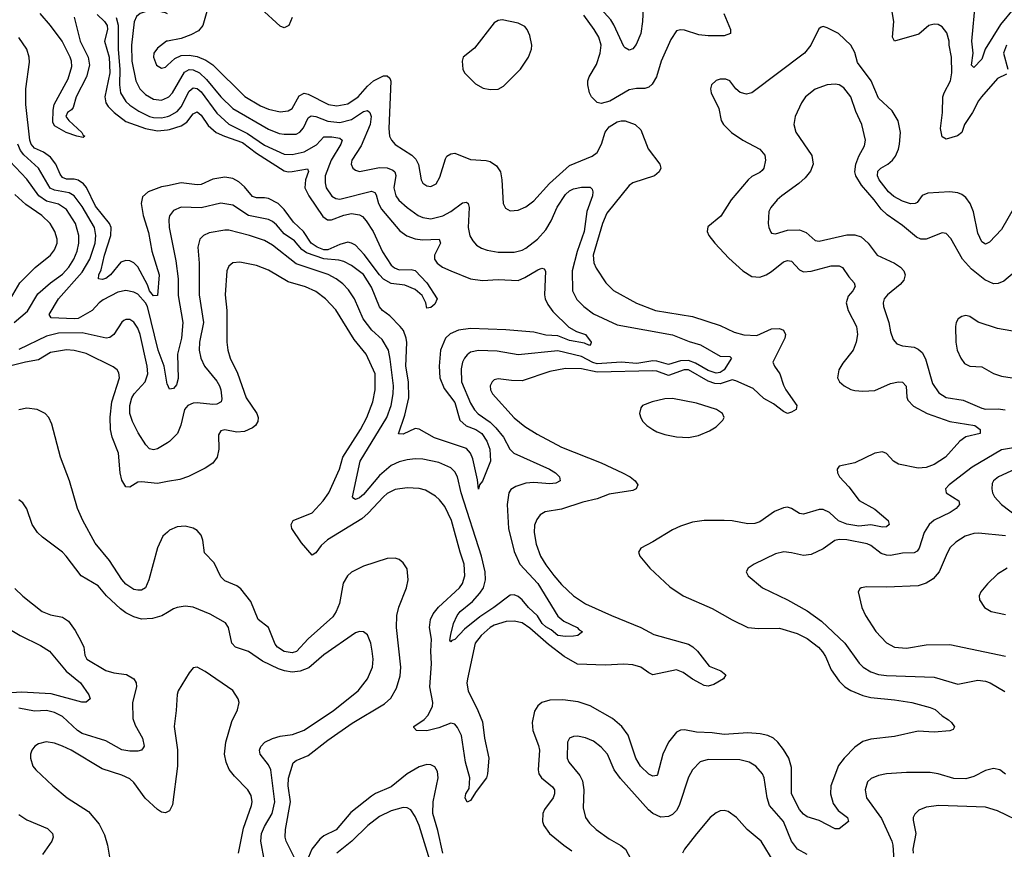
# Model space of a CAD drawing. Header units: inches. Extents: x 1834610 to 2027685, y 642842 to 774116.
# Tile 403 of 632: x 2009254 to 2014224, y 654369 to 658559. Entities that reach past the tile are written whole.
import ezdxf

# ---------------------------------------------------------------- set-up
doc = ezdxf.new("R2010")
doc.units = ezdxf.units.IN
doc.header["$MEASUREMENT"] = 0
doc.layers.add('C0605', color=7, linetype='Continuous')
doc.layers.add('C0615', color=7, linetype='Continuous')

msp = doc.modelspace()

# ---------------------------------------------------------------- linework, layer by layer
at = {"layer": 'C0605', "color": 5}
for points, elevation in [([(2010000, 658588.5), (2009990, 658593.3), (2009950, 658602.8), (2009898.1, 658601.9), (2009862, 658590), (2009844.6, 658575.4), (2009831.8, 658548.2), (2009819, 658430), (2009821.1, 658350), (2009840.1, 658250), (2009860.4, 658210), (2009890, 658180.8), (2009930, 658157.2), (2009970, 658152.4), (2010000, 658166.6)], 260), ([(2009530, 658571.2), (2009560.1, 658450), (2009599.4, 658370), (2009607, 658330), (2009590.9, 658270.9), (2009538.7, 658170), (2009523.7, 658116.3), (2009515.6, 658104.4), (2009496, 658090), (2009488, 658070), (2009502, 658050), (2009568, 657990), (2009575.1, 657975.1), (2009582.8, 657970), (2009575.6, 657964.4), (2009542.7, 657970), (2009489.7, 657990), (2009430, 658023.2), (2009421.3, 658041.3), (2009422.6, 658102.5), (2009428.4, 658130), (2009498.8, 658261.2), (2009517.1, 658322.9), (2009515.8, 658350), (2009509.5, 658370), (2009468.2, 658450), (2009409.3, 658529.3), (2009357.3, 658590)], 180), ([(2009645.2, 658585.2), (2009682.3, 658550), (2009695.7, 658530), (2009697.8, 658510), (2009683.2, 658450), (2009705.4, 658370), (2009710, 658290), (2009684.9, 658170), (2009690, 658139.6), (2009700.4, 658120.4), (2009730.6, 658090), (2009790, 658044.7), (2009890, 658009.2), (2009950, 657998), (2010000, 658003.3)], 220), ([(2009740.7, 658570), (2009751.3, 658531.3), (2009750.7, 658409.3), (2009760.6, 658310), (2009757.8, 658230), (2009763.7, 658190), (2009790, 658146.1), (2009810, 658127.4), (2009856.6, 658096.6), (2009910.1, 658070.1), (2009930, 658064.5), (2009970, 658063.2), (2010000, 658070.4)], 240), ([(2010000, 657720.8), (2009970, 657714.7), (2009903.6, 657690), (2009875.1, 657664.9), (2009868.4, 657631.6), (2009877.1, 657570), (2009903.9, 657483.9), (2009921.8, 657390), (2009957.9, 657270), (2009950, 657165.7), (2009930, 657165.3), (2009910, 657189.2), (2009899.3, 657219.3), (2009850.2, 657310.2), (2009830, 657331.2), (2009810, 657341), (2009790, 657343.6), (2009765.8, 657334.2), (2009712.9, 657270), (2009690, 657251.7), (2009670, 657246.3), (2009652.7, 657250), (2009654, 657270), (2009665, 657295), (2009682.6, 657370), (2009714.4, 657470), (2009715.8, 657510), (2009707.2, 657530), (2009637.8, 657617.8), (2009590.9, 657710.9), (2009576.6, 657730), (2009549, 657749), (2009530, 657753.8), (2009490, 657754.3), (2009470, 657761.9), (2009458.1, 657778.1), (2009436.6, 657830), (2009410, 657864.5), (2009375.4, 657890), (2009330, 657909.9), (2009312, 657930), (2009305.6, 657950), (2009284.7, 658130), (2009285.7, 658210), (2009304, 658344), (2009302, 658370), (2009290.6, 658410), (2009249.9, 658469.9)], 220), ([(2010000, 658450.7), (2009996, 658450), (2009950, 658414.5), (2009932.2, 658390), (2009929.2, 658370), (2009944.9, 658330), (2009970, 658314.9), (2009990, 658319.6), (2010000, 658328.6)], 280), ([(2010000, 656715.9), (2009998.7, 656718.7), (2009983.7, 656810), (2009954.2, 656890), (2009899.8, 657110), (2009889.1, 657130), (2009850, 657173.6), (2009830, 657183.5), (2009790, 657190.9), (2009750, 657183.1), (2009675.2, 657144.8), (2009655.4, 657130), (2009620.2, 657090), (2009550, 657050.3), (2009530, 657047.6), (2009413.2, 657053.2), (2009403.8, 657070), (2009450.5, 657150), (2009570, 657284.4), (2009608.8, 657350), (2009635.6, 657430), (2009639.3, 657470), (2009631.9, 657510), (2009570, 657616.1), (2009530, 657669.4), (2009504.2, 657684.2), (2009430, 657697.6), (2009407.6, 657707.6), (2009348.8, 657808.8), (2009275.9, 657875.9), (2009258.6, 657898.6), (2009244.3, 657930)], 240), ([(2009226.5, 657030), (2009293.2, 657086.8), (2009345.3, 657174.7), (2009409.3, 657230.7), (2009470, 657273.2), (2009503.2, 657310), (2009527.3, 657350), (2009544.1, 657390), (2009553.5, 657430), (2009553.7, 657470), (2009536.6, 657530), (2009490, 657599.9), (2009450, 657627.6), (2009390, 657643.2), (2009351.2, 657670), (2009290, 657754.1), (2009204.1, 657844.1)], 260), ([(2009207.7, 657150), (2009255.2, 657230), (2009333.2, 657306.8), (2009409.8, 657370), (2009430, 657396), (2009443.7, 657430), (2009443.2, 657450), (2009432.1, 657490), (2009407.7, 657530), (2009366.5, 657570), (2009285.8, 657625.8), (2009230, 657677)], 280), ([(2010000, 656422.6), (2009950, 656392.4), (2009930, 656387.1), (2009910, 656392.6), (2009891.4, 656411.4), (2009852, 656472), (2009823.1, 656530), (2009810.8, 656570), (2009810.8, 656610), (2009820.7, 656650), (2009831.7, 656670), (2009888.3, 656730), (2009901.6, 656770), (2009897.9, 656810), (2009862.9, 656970), (2009850, 657001.7), (2009830, 657031), (2009810, 657044.7), (2009790, 657045.7), (2009780.4, 657039.6), (2009770, 657031.3), (2009730.1, 656969.9), (2009710, 656954.8), (2009690.7, 656950), (2009570, 656977.4), (2009450, 656975.2), (2009390, 656961.4), (2009250, 656894.2)], 260), ([(2010000, 656226.4), (2009950, 656217.5), (2009870, 656225.9), (2009850, 656223.9), (2009810, 656199.1), (2009790, 656200.5), (2009770, 656234), (2009761.9, 656270), (2009753.5, 656370), (2009720.7, 656450), (2009712.1, 656490), (2009711.9, 656551.9), (2009718.9, 656630), (2009759, 656750), (2009755.7, 656775.7), (2009746.4, 656790), (2009726.6, 656806.7), (2009590, 656872.5), (2009530, 656888.9), (2009490, 656891.3), (2009410, 656878.5), (2009350, 656841.3), (2009283.1, 656830), (2009209.1, 656810.9)], 280), ([(2010000, 655971.5), (2009977.3, 655950), (2009950, 655892), (2009906.4, 655730), (2009888.8, 655690), (2009870, 655678.4), (2009850, 655677.3), (2009830, 655682.3), (2009790, 655709.2), (2009770, 655732.2), (2009708, 655828), (2009635.9, 655915.9), (2009572.4, 656030), (2009546.8, 656090), (2009506.2, 656230), (2009460.7, 656350), (2009416.9, 656516.9), (2009401.2, 656550), (2009383.6, 656570), (2009342.7, 656590), (2009290, 656597.8), (2009250, 656589)], 320), ([(2010000, 655565.7), (2009971.3, 655548.7), (2009925.6, 655534.4), (2009870, 655532.4), (2009830, 655543), (2009790, 655563.7), (2009763.8, 655583.8), (2009693.1, 655650), (2009650, 655699.7), (2009565.1, 655750), (2009489.8, 655849.8), (2009470, 655869.6), (2009370, 655945.1), (2009344.5, 655970), (2009318, 656010), (2009290, 656088.7), (2009270, 656119), (2009250, 656134)], 340), ([(2009230, 655685.7), (2009270, 655647.6), (2009367.2, 655570), (2009410, 655553), (2009470, 655541.5), (2009501.4, 655521.4), (2009535.1, 655475.1), (2009563, 655423), (2009577.5, 655390), (2009582.9, 655350), (2009593.4, 655330), (2009690, 655273.2), (2009730, 655260.1), (2009792.9, 655252.9), (2009830.3, 655230), (2009842, 655210), (2009844.5, 655190), (2009824.6, 655110), (2009826.1, 655030), (2009836.9, 654996.9), (2009873.5, 654930), (2009882.6, 654890), (2009878.2, 654881.8), (2009869.1, 654870.9), (2009850, 654865.8), (2009810, 654864.4), (2009770, 654871.9), (2009690, 654917.1), (2009570, 654954.5), (2009546, 654970), (2009470, 655040.5), (2009430, 655060.7), (2009390.1, 655069.9), (2009330, 655066.8), (2009250, 655081.5)], 340), ([(2009177, 655497), (2009256.5, 655450), (2009359.1, 655399.1), (2009404.6, 655370), (2009489.6, 655269.6), (2009560.7, 655210), (2009604.2, 655150), (2009610.3, 655130), (2009590, 655113.3), (2009567.7, 655112.3), (2009414.1, 655154.1), (2009263.4, 655163.4), (2009190, 655158.6)], 320), ([(2010000, 654558.8), (2009990, 654554), (2009970, 654557.7), (2009950, 654569.7), (2009888.4, 654628.4), (2009830, 654707.1), (2009810, 654725.6), (2009770, 654743.8), (2009670, 654776.4), (2009514, 654870), (2009470, 654890.7), (2009430, 654906), (2009387.8, 654912.2), (2009350, 654901.6), (2009330.7, 654890), (2009315.5, 654870), (2009308.4, 654850), (2009308.4, 654830), (2009321.6, 654790), (2009335.5, 654770), (2009421.6, 654690), (2009494.4, 654630), (2009601, 654561), (2009655.8, 654495.8), (2009681.9, 654441.9), (2009697.9, 654390), (2009711.4, 654310)], 360), ([(2009250, 654544.4), (2009290, 654517.6), (2009394.4, 654474.4), (2009420.3, 654450), (2009423.2, 654430), (2009416.2, 654410), (2009370, 654343.5)], 340)]:
    msp.add_lwpolyline(points, dxfattribs=dict(at, elevation=elevation))
at = {"layer": 'C0615', "color": 5}
for points, elevation in [([(2012405.6, 658690), (2012398.3, 658550), (2012389.2, 658490), (2012366.8, 658433.2), (2012350, 658412), (2012330, 658405.6), (2012310, 658416.2), (2012304.4, 658424.4), (2012253.6, 658533.6), (2012237.7, 658557.7), (2012170, 658634.6)], 260), ([(2010630.1, 658570), (2010613.3, 658530), (2010590, 658517.6), (2010570, 658526.9), (2010470, 658618)], 280), ([(2014277.4, 658622.6), (2014205.2, 658534.8), (2014127.1, 658410), (2014110, 658360.5), (2014070, 658318), (2014059.5, 658330), (2014066.4, 658390), (2014060.2, 658450), (2014079, 658650)], 260), ([(2010199.6, 658600.4), (2010178.2, 658530), (2010156.8, 658503.2), (2010118, 658482), (2010070, 658463.5), (2010000, 658450.7)], 280), ([(2012809.1, 658590), (2012842.2, 658510), (2012842, 658490), (2012810, 658478.2), (2012730, 658477.5), (2012683, 658483), (2012610, 658506.4), (2012590, 658508.3), (2012570, 658502.9), (2012541.5, 658458.5), (2012492.4, 658350), (2012468.8, 658270), (2012446.5, 658233.5), (2012430, 658218.9), (2012410, 658212.3), (2012368, 658212), (2012330, 658205.1), (2012233.2, 658146.8), (2012190, 658136.4), (2012170, 658141.1), (2012140.4, 658170), (2012129.8, 658190), (2012122.2, 658230), (2012122.3, 658250), (2012129, 658270), (2012166.5, 658333.5), (2012185, 658390), (2012189.9, 658430), (2012178.1, 658470), (2012154.9, 658510), (2012102.3, 658582.3)], 280), ([(2014235.4, 658284.6), (2014190, 658261.4), (2014108.4, 658170), (2014093.4, 658150), (2014063.7, 658090), (2014023.8, 658030), (2014010, 657989.6), (2013987.5, 657972.5), (2013930, 657955.1), (2013910, 657967.6), (2013902.5, 658010), (2013911.6, 658090), (2013913.3, 658170), (2013919.9, 658190), (2013953.3, 658250), (2013958.7, 658290), (2013958.3, 658370), (2013945.8, 658430), (2013946.2, 658450), (2013933.4, 658493.4), (2013910, 658523.5), (2013890, 658534.5), (2013870, 658537.2), (2013843.7, 658530), (2013793.3, 658486.7), (2013670, 658451), (2013659.1, 658470), (2013667, 658550), (2013658.6, 658598.6)], 280), ([(2014273.4, 657610), (2014210, 657499.8), (2014150, 657436.3), (2014130, 657425.1), (2014110, 657438), (2014090, 657481.6), (2014069, 657589), (2014051.2, 657631.2), (2014030, 657660.4), (2014010, 657676.8), (2013990, 657685), (2013950, 657689), (2013837.6, 657682.4), (2013810, 657671.5), (2013783.6, 657636.4), (2013773.7, 657630), (2013750, 657628.9), (2013710, 657642), (2013666.1, 657666.1), (2013640.4, 657690), (2013593, 657750), (2013584.7, 657770), (2013586.5, 657793.5), (2013600.3, 657810), (2013636.1, 657830), (2013660.2, 657850), (2013674.7, 657870), (2013690, 657906), (2013696.1, 657930), (2013700.2, 657990), (2013688.7, 658048.7), (2013658.7, 658098.7), (2013590, 658162.7), (2013552.9, 658250), (2013483.6, 658343.6), (2013470, 658394), (2013450, 658429.8), (2013387.8, 658490), (2013330, 658518.3), (2013310, 658524.2), (2013299.5, 658520.5), (2013287.7, 658512.3), (2013247.1, 658430), (2013216.5, 658390), (2012950, 658189.9), (2012922.6, 658182.6), (2012891, 658191), (2012869.9, 658209.9), (2012838.9, 658250), (2012818.3, 658258.3), (2012790, 658258.4), (2012770, 658252.8), (2012746.5, 658230), (2012742, 658210), (2012745.2, 658190), (2012783.2, 658110), (2012794.7, 658050), (2012806.9, 658030), (2012847.4, 657990), (2012904.9, 657950), (2012990, 657904.4), (2013015.1, 657875.1), (2013018.9, 657850), (2013010.7, 657810), (2013002.1, 657797.9), (2012990, 657786.8), (2012950, 657767.8), (2012932.2, 657750), (2012845.2, 657650), (2012793, 657567), (2012727, 657513), (2012724.9, 657490), (2012733.4, 657470), (2012763.8, 657430), (2012834.1, 657354.1), (2012905.3, 657290), (2012950, 657262.2), (2012990, 657258.9), (2013022.4, 657270), (2013050, 657287), (2013110, 657336), (2013130, 657343.5), (2013150, 657340.2), (2013190, 657295.5), (2013210, 657285.3), (2013250, 657288.6), (2013350, 657315.8), (2013390, 657316.3), (2013407.1, 657307.1), (2013439.7, 657259.7), (2013467.1, 657230), (2013471.9, 657211.9), (2013460.2, 657190), (2013436.5, 657163.5), (2013425.9, 657130), (2013437, 657090), (2013479, 657010), (2013482.9, 656970), (2013476.9, 656930), (2013461.2, 656890), (2013410, 656824.7), (2013389.1, 656790), (2013383.1, 656750), (2013392, 656730), (2013415.8, 656710), (2013450, 656692.2), (2013470, 656686.2), (2013510, 656683.2), (2013570, 656686.9), (2013650, 656721.7), (2013690, 656730.2), (2013710, 656727.9), (2013728.5, 656708.5), (2013732.2, 656652.2), (2013737.9, 656637.9), (2013766.7, 656606.7), (2013835.6, 656570), (2013950, 656530.1), (2014075.8, 656510), (2014103.1, 656490), (2014101.6, 656470), (2014030, 656453.1), (2013999.5, 656430), (2013928.2, 656350), (2013870, 656312.8), (2013830, 656298.3), (2013790, 656294.5), (2013690, 656314.6), (2013664.8, 656330), (2013630, 656368.6), (2013610, 656377.3), (2013570, 656369.2), (2013470, 656321.8), (2013390, 656304.7), (2013380.2, 656290), (2013382.3, 656270), (2013392.8, 656250), (2013439.3, 656199.3), (2013491.6, 656131.6), (2013570, 656087.3), (2013638.7, 656030), (2013643.7, 656010), (2013630, 655998.3), (2013610, 655996.8), (2013550, 656008.1), (2013490, 656001.4), (2013430, 656011.3), (2013387.6, 656027.6), (2013342.5, 656070), (2013310, 656086), (2013290, 656085), (2013210, 656061.4), (2013190, 656065.3), (2013150.6, 656090.6), (2013130, 656096.8), (2013110, 656094.4), (2013064.5, 656075.5), (2012990, 656023.7), (2012965.3, 656014.7), (2012930, 656012.9), (2012850, 656027.8), (2012810.5, 656030.5), (2012710, 656029.9), (2012650, 656021.5), (2012590, 656001.6), (2012550, 655982.9), (2012450, 655922.2), (2012389.1, 655890.9), (2012378, 655870), (2012383.8, 655850), (2012434.9, 655790), (2012535.7, 655695.7), (2012603.7, 655650), (2012750, 655584.8), (2012850, 655527.8), (2012929.7, 655490.3), (2012984, 655484), (2013090, 655486.6), (2013179.4, 655459.4), (2013230, 655434.7), (2013285.9, 655390), (2013307, 655367), (2013322.4, 655342.4), (2013350, 655275.3), (2013390, 655218.2), (2013419.7, 655190), (2013450, 655171.6), (2013510, 655146), (2013550, 655135.7), (2013670, 655125), (2013757.3, 655110), (2013850, 655086), (2013874.7, 655074.8), (2013910, 655044), (2013943.2, 655023.2), (2013958.4, 655010), (2013972.5, 654987.5), (2013966, 654974), (2013950, 654967.4), (2013870, 654960.9), (2013790, 654965.7), (2013670, 654939), (2013550, 654925.6), (2013510, 654913.9), (2013470, 654886), (2013415.3, 654830), (2013387.3, 654792.7), (2013349.5, 654690), (2013347.1, 654650), (2013360.4, 654600.4), (2013385.9, 654565.9), (2013433, 654530), (2013437.3, 654510), (2013390, 654473.6), (2013370, 654473), (2013290, 654515.1), (2013230, 654534), (2013210, 654547.4), (2013190, 654571), (2013150.5, 654650), (2013150, 654782), (2013137.1, 654830), (2013110, 654874.2), (2013081.2, 654910), (2013058.5, 654930), (2013030, 654943.7), (2012992.7, 654952.7), (2012930, 654958.2), (2012810, 654948.8), (2012750, 654957.1), (2012670, 654960.8), (2012610, 654972.6), (2012590, 654971.6), (2012570, 654961.4), (2012528.6, 654910), (2012501.5, 654850), (2012473, 654746.9), (2012470, 654742.4), (2012450, 654738.7), (2012430, 654749), (2012388, 654790), (2012365.2, 654830), (2012326.3, 654946.4), (2012293.5, 654990), (2012247.1, 655030), (2012134.3, 655094.3), (2012073.7, 655113.7), (2011996, 655124), (2011930, 655121.8), (2011889.3, 655110.7), (2011870, 655093.3), (2011853.5, 655066.5), (2011840.6, 655010), (2011844.6, 654970), (2011873.5, 654893.5), (2011877.4, 654870), (2011870.7, 654770), (2011874.8, 654750), (2011887.9, 654730), (2011944.6, 654684.6), (2011953.5, 654670), (2011954.2, 654650), (2011946.8, 654630), (2011903.5, 654570), (2011895.4, 654550), (2011892.8, 654510), (2011899.7, 654490), (2011928.4, 654450), (2012000.8, 654390), (2012042.2, 654362.2)], 320), ([(2014235.7, 658430), (2014221, 658390), (2014241.5, 658310)], 280), ([(2010000, 658328.6), (2010037.6, 658362.4), (2010070, 658377.4), (2010110, 658380.1), (2010150, 658372.4), (2010194.1, 658354.1), (2010230, 658331.3), (2010390.7, 658170.7), (2010470, 658124.7), (2010510, 658106.7), (2010570, 658093.4), (2010610, 658098.1), (2010629.1, 658110.9), (2010665.7, 658174.3), (2010690, 658188.6), (2010710, 658183.7), (2010812.4, 658130), (2010855.5, 658124.4), (2010910, 658133.8), (2010962.3, 658170), (2011010, 658223.8), (2011039.6, 658250), (2011090, 658275.4), (2011110, 658275.8), (2011123.4, 658263.4), (2011128, 658248), (2011118.5, 658010), (2011121.1, 657970), (2011131.3, 657950), (2011149.5, 657929.5), (2011234.3, 657874.3), (2011254, 657854), (2011267.8, 657827.8), (2011281.5, 657750), (2011290, 657733), (2011310, 657719.5), (2011330, 657716.5), (2011356.9, 657730), (2011375.7, 657764.3), (2011403.4, 657856.6), (2011410.6, 657869.4), (2011430, 657881.1), (2011450, 657884.6), (2011530, 657853.4), (2011608.5, 657848.5), (2011630, 657843), (2011660.8, 657820.8), (2011680.7, 657790), (2011688.1, 657750), (2011694, 657630), (2011706.8, 657606.8), (2011730, 657594.4), (2011770, 657596.5), (2011810, 657614.3), (2011850, 657644.4), (2011929, 657731), (2012030, 657821.9), (2012144.7, 657870), (2012170, 657888.7), (2012191.3, 657930), (2012210, 657990.7), (2012230, 658017.6), (2012270, 658043.1), (2012290, 658048.9), (2012310, 658048.9), (2012360.5, 658030), (2012390, 658003), (2012427.3, 657907.3), (2012484.9, 657830), (2012490.3, 657810), (2012482.6, 657790), (2012458.4, 657770), (2012350, 657734.6), (2012330, 657722), (2012218.6, 657581.4), (2012196.8, 657530), (2012149.6, 657370), (2012151.9, 657331.9), (2012164.2, 657304.2), (2012212.4, 657230), (2012252, 657192), (2012367.4, 657127.4), (2012464.4, 657090), (2012650, 657060.1), (2012790, 657014.8), (2012860.8, 656980.8), (2012910, 656966.9), (2012975.8, 656964.2), (2013050, 656997.7), (2013090, 656999.1), (2013110, 656991.5), (2013119.7, 656970), (2013116.6, 656950), (2013056.1, 656830), (2013063.9, 656810), (2013091.2, 656770), (2013110, 656713), (2013122.2, 656690), (2013177.4, 656610), (2013174, 656590), (2013150, 656576.3), (2013130, 656571.1), (2013110, 656579.8), (2013058.8, 656618.8), (2013010, 656646.4), (2012955.9, 656695.9), (2012870, 656735.4), (2012850, 656740.4), (2012790, 656720.9), (2012762.5, 656722.5), (2012730, 656733.8), (2012629.8, 656790.2), (2012608.7, 656791.3), (2012530, 656761.6), (2012470, 656784.2), (2012450, 656786.3), (2012170, 656779.7), (2012090, 656795.7), (2012010, 656798.2), (2011930, 656783.2), (2011790, 656735.4), (2011736.1, 656736.1), (2011670, 656746), (2011650, 656740.5), (2011638.7, 656730), (2011629.2, 656710), (2011631.5, 656690), (2011641.3, 656670), (2011750, 656548.1), (2011804.2, 656504.2), (2011866, 656465.9), (2011990, 656400.9), (2012190, 656321.7), (2012297.4, 656270), (2012335.6, 656250), (2012361.1, 656230), (2012374.4, 656210), (2012365.5, 656190), (2012350, 656181.1), (2012230, 656163.2), (2012170, 656139.2), (2012096.7, 656123.3), (2011990, 656086.9), (2011906.2, 656073.8), (2011881.4, 656058.6), (2011864.5, 656035.5), (2011853.6, 656006.4), (2011851.8, 655970), (2011862, 655910), (2011883.9, 655850), (2011910, 655805.4), (2011950, 655752), (2011990, 655706.5), (2012049.2, 655650), (2012110, 655609.4), (2012241.1, 655550), (2012389, 655490), (2012454.9, 655454.9), (2012630, 655405), (2012652.5, 655392.5), (2012675, 655370), (2012734, 655294), (2012792.7, 655270), (2012818, 655250), (2012807.3, 655230), (2012757.5, 655202.5), (2012730, 655193.5), (2012710, 655197.2), (2012690, 655207.3), (2012650, 655228.6), (2012602.8, 655262.8), (2012570, 655275), (2012450, 655251.1), (2012430, 655260.4), (2012389.9, 655289.9), (2012350, 655301.6), (2012304, 655304), (2012210, 655299.1), (2012070, 655303.6), (2012002.9, 655342.9), (2011924.2, 655404.2), (2011830, 655487), (2011790, 655512.5), (2011750, 655522), (2011710, 655520.6), (2011650, 655501.1), (2011630, 655489.9), (2011583.8, 655450), (2011553.5, 655410), (2011514.4, 655230), (2011511.9, 655208.1), (2011517.5, 655170), (2011566.9, 655070), (2011590, 655012.4), (2011600.1, 654930), (2011621.9, 654830), (2011615.9, 654750), (2011610.2, 654730), (2011558, 654662), (2011530, 654615.1), (2011512.5, 654607.5), (2011502.8, 654630), (2011506.9, 654650), (2011523.6, 654676.4), (2011527.3, 654730), (2011504.7, 654810), (2011483.8, 654943.8), (2011465, 654985), (2011450, 655001.7), (2011430, 655007.2), (2011370, 654983.5), (2011310, 654967.8), (2011257.2, 654970), (2011243.8, 654983.8), (2011244, 654990), (2011295.3, 655024.7), (2011314.8, 655045.2), (2011338.1, 655090), (2011339.7, 655110), (2011324.8, 655190), (2011333.1, 655306.9), (2011329.4, 655370), (2011332.4, 655430), (2011322.9, 655490), (2011328.4, 655530), (2011342.1, 655557.9), (2011367.8, 655592.2), (2011474.6, 655690), (2011488.9, 655711.1), (2011501.1, 655750), (2011498.7, 655810), (2011477.3, 655870), (2011434.5, 656030), (2011399.9, 656099.9), (2011374.2, 656134.2), (2011353.4, 656153.4), (2011302.7, 656182.7), (2011270, 656190.7), (2011210, 656195), (2011150, 656187.2), (2011110, 656166.1), (2011090, 656149.9), (2011012.9, 656067.1), (2010980.9, 656039.1), (2010807.7, 655932.3), (2010776.2, 655903.8), (2010750, 655866.6), (2010730, 655855.1), (2010677, 655917), (2010628.3, 655990), (2010624.2, 656010), (2010635.3, 656030), (2010730, 656068.8), (2010785.5, 656130), (2010815.2, 656170), (2010868.8, 656290), (2010884.8, 656350), (2010974.5, 656490), (2011007.1, 656550), (2011037.6, 656630), (2011048.9, 656690), (2011048.3, 656770), (2011003, 656870), (2010943.5, 656943.5), (2010850, 657093.5), (2010798.4, 657150), (2010750, 657186), (2010696.9, 657210), (2010610, 657236), (2010510, 657294.1), (2010450, 657318.3), (2010364.9, 657335), (2010330, 657330.9), (2010310, 657315.1), (2010300.2, 657290), (2010292, 657170), (2010299.3, 657090), (2010300.8, 656930), (2010305.3, 656890), (2010317.6, 656850), (2010353.5, 656773.5), (2010398.4, 656650), (2010451.8, 656570), (2010458.5, 656550), (2010456.3, 656530), (2010444.7, 656510), (2010430, 656498), (2010390, 656479.1), (2010350, 656476.5), (2010290, 656487.4), (2010270, 656482.4), (2010257.5, 656462.5), (2010258.9, 656390), (2010250.7, 656350), (2010230, 656320.2), (2010190, 656293.9), (2010107.1, 656252.9), (2010062.5, 656237.5), (2010000, 656226.4)], 280), ([(2010000, 658166.6), (2010007.2, 658170), (2010025.4, 658190), (2010086.6, 658293.4), (2010110, 658307.3), (2010130, 658306.1), (2010161.2, 658290), (2010197.6, 658257.6), (2010270.1, 658170), (2010330.8, 658110), (2010510, 658005.4), (2010564.8, 657984.8), (2010590, 657980.1), (2010650, 657981), (2010669, 657991), (2010687.4, 658012.6), (2010710, 658064.2), (2010726.4, 658073.6), (2010750, 658070.1), (2010810, 658046.4), (2010870, 658040.6), (2010930, 658055.2), (2010990, 658095.9), (2011010, 658101.2), (2011022.4, 658090), (2011027.9, 658070), (2011023.1, 658030), (2010977.7, 657922.3), (2010931.3, 657850), (2010928.1, 657830), (2010935.3, 657810), (2010950, 657798.3), (2010970, 657792.6), (2011070, 657813.3), (2011110, 657811.1), (2011138.7, 657798.7), (2011148.5, 657790), (2011152.7, 657772.7), (2011142.1, 657710), (2011152.7, 657670), (2011168.2, 657648.2), (2011210, 657610.1), (2011265.8, 657570), (2011290, 657559.5), (2011330, 657554.1), (2011390, 657568), (2011430, 657589.6), (2011490, 657634), (2011510, 657638.3), (2011518.3, 657630), (2011523.2, 657610), (2011517.9, 657510), (2011526.8, 657466.8), (2011541.6, 657441.6), (2011560.7, 657420.7), (2011585.4, 657405.4), (2011614.6, 657394.6), (2011670, 657384.5), (2011750, 657385), (2011790, 657394.4), (2011810, 657405), (2011868.8, 657451.2), (2011910, 657497.6), (2011936.7, 657543.3), (2011967.3, 657612.7), (2012010, 657675.9), (2012030, 657694.1), (2012050, 657705), (2012090, 657713.7), (2012133.5, 657713.5), (2012143.7, 657703.7), (2012148.1, 657690), (2012145.3, 657670), (2012117.4, 657590), (2012103.9, 657490), (2012068, 657388), (2012042.9, 657290), (2012045.2, 657190), (2012066.4, 657146.4), (2012102.6, 657110), (2012150, 657074), (2012270, 657018.5), (2012550, 656967.9), (2012633.6, 656933.6), (2012690, 656917.4), (2012790, 656860.6), (2012838.7, 656858.7), (2012847.3, 656850), (2012810.7, 656790), (2012790, 656778), (2012770, 656773.3), (2012730, 656788.1), (2012665.3, 656825.3), (2012630, 656838.1), (2012590, 656837.1), (2012530, 656818.4), (2012470, 656834.6), (2012450, 656835.7), (2012370, 656823.2), (2012290, 656829.5), (2012170, 656821.4), (2012147.4, 656827.4), (2012090, 656858.7), (2011970, 656887.3), (2011770, 656866.5), (2011664.3, 656884.3), (2011570, 656889.2), (2011530, 656879.4), (2011512.9, 656867.1), (2011499.7, 656850), (2011490.1, 656829.9), (2011483.4, 656796.7), (2011484.2, 656730), (2011530, 656621.8), (2011550, 656588.6), (2011568.8, 656568.8), (2011630, 656526.8), (2011658.6, 656498.6), (2011696.3, 656450), (2011728.3, 656390), (2011749.3, 656370), (2011928.4, 656290), (2011959.5, 656270), (2011979.3, 656250), (2011982, 656230), (2011960.9, 656219.1), (2011930, 656215), (2011850, 656222), (2011810, 656218), (2011758.7, 656201.3), (2011734.1, 656185.9), (2011723.7, 656170), (2011715.6, 656110), (2011721.4, 655990), (2011750, 655874), (2011779, 655810), (2011870, 655711.4), (2011970, 655546.5), (2012000.8, 655520.8), (2012067.7, 655490), (2012078, 655478), (2012094, 655470), (2012090, 655464), (2012071.3, 655450), (2012050, 655446.2), (2012010, 655444.8), (2011970, 655449.9), (2011937.8, 655477.8), (2011910, 655492.4), (2011891.2, 655510), (2011868.6, 655548.6), (2011821.9, 655590), (2011790, 655629), (2011770, 655646.6), (2011750, 655655.2), (2011730, 655653.2), (2011648.4, 655590), (2011576.4, 655543.6), (2011499.1, 655480.9), (2011450, 655428.2), (2011435.8, 655424.2), (2011430, 655417.2), (2011424.9, 655424.9), (2011430, 655454.8), (2011444.8, 655510), (2011462.3, 655550), (2011477.8, 655570), (2011539.5, 655620.5), (2011577.8, 655662.2), (2011594.8, 655690), (2011606.1, 655730), (2011603.6, 655770), (2011584.8, 655850), (2011483.1, 656170), (2011464.7, 656250), (2011450, 656275.6), (2011430, 656295.5), (2011370, 656322.9), (2011290, 656340.3), (2011250, 656341.8), (2011210, 656337), (2011170, 656325.7), (2011130, 656307.5), (2011070, 656257.4), (2010990, 656161.6), (2010970, 656144.7), (2010950, 656136), (2010940.3, 656140.3), (2010934, 656150), (2010972.8, 656330), (2011107.9, 656550), (2011129, 656610), (2011139.5, 656670), (2011141.3, 656710), (2011124.9, 656844.9), (2011115.3, 656890), (2011083.9, 656943.9), (2011031.5, 656991.5), (2010988.3, 657048.3), (2010945.2, 657150), (2010914.5, 657194.5), (2010885, 657225), (2010851.7, 657250), (2010811.7, 657271.7), (2010650, 657325.6), (2010530, 657420.5), (2010490, 657443.8), (2010414.5, 657470), (2010310, 657496.1), (2010290, 657496.8), (2010210, 657483.5), (2010182, 657470), (2010163.9, 657450), (2010154.2, 657410), (2010159.8, 657330), (2010160.7, 657170), (2010182.9, 657030), (2010162.8, 656930), (2010160.8, 656890), (2010168.8, 656850), (2010186.6, 656810), (2010250, 656733.4), (2010263, 656710), (2010270.2, 656689.8), (2010275.1, 656644.9), (2010270.7, 656629.3), (2010250, 656618.2), (2010230, 656615.9), (2010150, 656624.3), (2010130, 656622.3), (2010103.2, 656610), (2010087, 656590), (2010067.9, 656512.1), (2010051, 656469), (2010010, 656428.6), (2010000, 656422.6)], 260), ([(2010000, 658070.4), (2010010, 658072.8), (2010050, 658095.1), (2010070, 658118.4), (2010110, 658198.5), (2010130, 658214.6), (2010150, 658211.6), (2010170, 658194.3), (2010250, 658086.9), (2010310, 658031.5), (2010404.3, 657984.3), (2010490, 657925.9), (2010590, 657880.3), (2010630, 657878.5), (2010690, 657890.9), (2010752.6, 657927.4), (2010790, 657967), (2010830, 657967.1), (2010870, 657961), (2010881.5, 657950), (2010874.7, 657930), (2010826.3, 657850), (2010796, 657770), (2010795.7, 657735.7), (2010802.2, 657710), (2010830, 657667), (2010850, 657656.3), (2010870, 657653.3), (2011030, 657692.5), (2011046.5, 657686.5), (2011054.3, 657674.3), (2011066.2, 657630), (2011081.4, 657601.4), (2011173.2, 657493.2), (2011207.8, 657467.8), (2011250, 657452.1), (2011288, 657448), (2011371.9, 657450), (2011378, 657430), (2011347.9, 657370), (2011349, 657350), (2011361, 657330), (2011388.2, 657310), (2011430.2, 657290), (2011530, 657250.6), (2011590, 657241.3), (2011670, 657246.4), (2011770, 657242.7), (2011803.5, 657256.6), (2011870, 657296.3), (2011890, 657304.9), (2011901.4, 657301.4), (2011908.7, 657288.7), (2011903.5, 657170), (2011906.7, 657150), (2011920.4, 657120.4), (2011946.3, 657086.2), (2012027, 657007), (2012064.7, 656984.7), (2012110.2, 656970), (2012138.3, 656930), (2012138, 656922), (2012130, 656914.5), (2012105.2, 656925.2), (2012030, 656939.3), (2011970, 656962.8), (2011910, 656965.4), (2011850, 656980.8), (2011707.4, 656992.6), (2011530, 656999.9), (2011469.1, 656990.9), (2011427.1, 656972.9), (2011404.2, 656950), (2011379.3, 656890), (2011371, 656810), (2011375.2, 656750), (2011397.2, 656697.2), (2011450, 656625.2), (2011476.3, 656536.3), (2011507.3, 656507.3), (2011557.2, 656490), (2011586.8, 656470), (2011613, 656430), (2011627.6, 656390), (2011630.2, 656329.8), (2011590, 656229.3), (2011575.5, 656210), (2011570, 656188), (2011564.9, 656235.1), (2011542, 656342), (2011530.4, 656370.4), (2011510, 656393.5), (2011347.9, 656447.8), (2011270, 656491.7), (2011250, 656493.8), (2011190, 656466.5), (2011167.1, 656467.1), (2011197.9, 656562.1), (2011218.4, 656650), (2011216.7, 656730), (2011203.8, 656810), (2011208.7, 656928.7), (2011205.8, 656950), (2011191, 656990), (2011175.2, 657010), (2011122.9, 657062.9), (2011086.3, 657090), (2011070, 657109.8), (2011030, 657208.9), (2010990, 657272.9), (2010930, 657317.5), (2010890, 657338), (2010864.8, 657344.8), (2010790, 657351.8), (2010701.3, 657381.4), (2010678.2, 657398.2), (2010641.6, 657441.6), (2010590, 657477.3), (2010550, 657523.6), (2010530, 657539.3), (2010509.5, 657549.5), (2010410, 657569.9), (2010330, 657622), (2010270, 657631.9), (2010170, 657609.4), (2010070, 657611.9), (2010030, 657595), (2010010.9, 657569.1), (2010006.8, 657550), (2010008.1, 657510), (2010041.9, 657341.9), (2010054.5, 657250), (2010053.9, 657166.1), (2010077.3, 657030), (2010071, 656950), (2010050.6, 656870), (2010053.8, 656746.2), (2010045.7, 656714.3), (2010030, 656696.9), (2010010, 656694), (2010000, 656715.9)], 240), ([(2014275.6, 657284.4), (2014222.1, 657237.9), (2014193.6, 657226.4), (2014170, 657225.5), (2014125.5, 657245.5), (2014058.6, 657298.6), (2014012.5, 657350), (2013954.6, 657454.6), (2013930, 657479.7), (2013910, 657482.6), (2013830, 657450.6), (2013803.7, 657450), (2013780.6, 657460.6), (2013710, 657520.4), (2013633.5, 657573.5), (2013602.9, 657602.9), (2013567.8, 657650), (2013503.3, 657723.3), (2013475.3, 657770), (2013470.5, 657790), (2013474.9, 657830), (2013489.4, 657870.6), (2013518, 657922), (2013523.8, 657950), (2013505.6, 658030), (2013475.4, 658095.4), (2013450, 658169.6), (2013414.6, 658214.7), (2013390, 658229.8), (2013370, 658234.2), (2013330, 658230.9), (2013270, 658208.7), (2013220.9, 658170), (2013200, 658140), (2013169.1, 658070), (2013161.8, 658030), (2013171.8, 657991.8), (2013252.4, 657872.4), (2013259.7, 657830), (2013246.2, 657793.8), (2013219.8, 657760.2), (2013187.9, 657732.1), (2013101.1, 657670), (2013078, 657650), (2013045.3, 657610), (2013036.5, 657590), (2013032.9, 657530), (2013035.6, 657510), (2013045.8, 657485.8), (2013050, 657481.3), (2013070, 657477.8), (2013130, 657495.5), (2013190, 657498), (2013225, 657485), (2013270, 657444.7), (2013290, 657441.3), (2013430, 657472.1), (2013470, 657473), (2013501.8, 657461.8), (2013537, 657430), (2013582.4, 657370), (2013670.3, 657330), (2013701.1, 657310), (2013717.8, 657290), (2013723.6, 657270), (2013717, 657243), (2013698.7, 657221.2), (2013634, 657170), (2013618.5, 657150), (2013613.6, 657130), (2013614.4, 657110), (2013641.8, 657030), (2013650, 656982.8), (2013663.6, 656943.6), (2013682.3, 656922.3), (2013710, 656912.4), (2013770, 656904.7), (2013790, 656895), (2013810, 656877.8), (2013826, 656845.9), (2013861.7, 656721.7), (2013893.9, 656673.9), (2013930, 656650.9), (2014017.4, 656637.4), (2014110, 656596.4), (2014130, 656591.9), (2014193.2, 656593.3), (2014228.4, 656588.4)], 340), ([(2010000, 658003.3), (2010010, 658004.4), (2010070, 658023.4), (2010097.9, 658042.1), (2010130, 658083.5), (2010150, 658092.9), (2010170, 658076.1), (2010205.2, 658025.2), (2010246.8, 657990), (2010287.7, 657970), (2010378.6, 657938.6), (2010450, 657884.3), (2010590, 657796.1), (2010610, 657791.2), (2010630, 657792.7), (2010706.6, 657806.6), (2010712, 657792), (2010697.5, 657750), (2010694.2, 657710), (2010713.5, 657670), (2010784.9, 657564.9), (2010808.7, 657548.7), (2010827.6, 657547.6), (2010890, 657571.5), (2010930, 657579.7), (2010970, 657573.5), (2010984.5, 657564.5), (2011003.7, 657543.7), (2011037.9, 657490), (2011086.5, 657386.6), (2011130, 657320.2), (2011146.4, 657306.4), (2011170, 657295.5), (2011230, 657297.2), (2011250, 657291.8), (2011308.7, 657230), (2011361.3, 657150), (2011350, 657122), (2011330, 657105.2), (2011310, 657102), (2011304.2, 657130), (2011286.7, 657166.7), (2011250, 657196.2), (2011198.8, 657218.8), (2011130, 657226.4), (2011090, 657248.8), (2011070, 657269.9), (2010994, 657374), (2010950, 657419.6), (2010930, 657431.1), (2010910, 657435.2), (2010870, 657424.4), (2010810, 657397.1), (2010790, 657397.5), (2010756.7, 657410), (2010726.1, 657430), (2010686.3, 657490), (2010635.9, 657535.9), (2010590, 657600.7), (2010559.3, 657630), (2010510, 657655.6), (2010490, 657659.7), (2010450, 657658.8), (2010430, 657666.2), (2010390, 657714.5), (2010360.8, 657740.8), (2010330, 657757.4), (2010290, 657764.6), (2010230, 657754.4), (2010170, 657727.4), (2010150, 657724.9), (2010070, 657735), (2010000, 657720.8)], 220), ([(2014430, 656958.3), (2014190, 656999.1), (2014092.1, 657032.1), (2014050, 657059.6), (2014030, 657065.1), (2014010, 657060.9), (2013992.2, 657047.8), (2013980.5, 657030), (2013978, 657010), (2013980.3, 656930), (2013986.5, 656890), (2014004.6, 656850), (2014023.5, 656823.5), (2014050, 656808.9), (2014110, 656806.3), (2014170, 656773.1), (2014210, 656759.6), (2014330, 656740.2)], 360), ([(2014332.3, 656407.7), (2014210, 656386.9), (2014061.4, 656298.6), (2013945.8, 656210), (2013926.7, 656190), (2013930.3, 656170), (2013994.6, 656130), (2013998, 656110), (2013980.9, 656090), (2013951.7, 656070), (2013870, 656031.4), (2013844.7, 656010), (2013820.5, 655970), (2013795.2, 655890), (2013784.5, 655875.5), (2013770, 655866.2), (2013710, 655865), (2013650, 655853.6), (2013630, 655854.3), (2013603.4, 655863.4), (2013550, 655904), (2013532.3, 655912.3), (2013430, 655933), (2013390, 655933.7), (2013369.5, 655929.5), (2013310, 655886.8), (2013250, 655857.8), (2013210, 655853.8), (2013150, 655867.2), (2013110.9, 655870.9), (2013070, 655862.2), (2012961, 655810), (2012931, 655790), (2012921, 655770), (2012931, 655750), (2013004, 655690), (2013130, 655628.9), (2013230, 655573.4), (2013302.1, 655522.1), (2013418.5, 655410), (2013491.2, 655310), (2013512.3, 655290), (2013550, 655265.7), (2013590, 655252.8), (2013630, 655246.8), (2013870, 655239.3), (2013990, 655202.9), (2014090, 655223), (2014130, 655219), (2014153.7, 655210), (2014227, 655167)], 340), ([(2014300.7, 656299.2), (2014194.9, 656250), (2014169.4, 656230.6), (2014163.4, 656216.6), (2014160.9, 656190), (2014165.5, 656170), (2014175.6, 656150), (2014210.3, 656110), (2014301.3, 656041.3)], 360), ([(2010640.3, 654330), (2010599.8, 654410), (2010594, 654430), (2010595.4, 654470), (2010621.3, 654610), (2010609.9, 654690.1), (2010610.5, 654729.5), (2010634.7, 654805.3), (2010650, 654817.2), (2010710, 654842.7), (2010810, 654921.4), (2010933.3, 655006.7), (2011095.6, 655104.4), (2011127.1, 655132.9), (2011157.2, 655182.8), (2011174.8, 655245.2), (2011179, 655290), (2011156.9, 655490), (2011158.1, 655550), (2011168.1, 655591.8), (2011207.5, 655690), (2011214.6, 655730), (2011210, 655785.2), (2011190, 655816.3), (2011170, 655832.6), (2011150, 655840.4), (2011110, 655837.6), (2010990, 655799.8), (2010930, 655769.8), (2010908.5, 655750), (2010886.6, 655713.4), (2010868.3, 655610), (2010852.5, 655570), (2010835.8, 655544.2), (2010710, 655432.4), (2010652, 655368), (2010630, 655360.9), (2010590, 655368.5), (2010556.5, 655390), (2010544.6, 655404.6), (2010510, 655489.8), (2010458.8, 655530), (2010420.4, 655620.4), (2010370, 655685.4), (2010350, 655700.4), (2010290, 655725.1), (2010270, 655744.7), (2010236.5, 655816.5), (2010186.8, 655866.8), (2010179.3, 655930), (2010170, 655956.1), (2010150, 655979.8), (2010130, 655991.9), (2010090, 656001.5), (2010050, 655998.4), (2010010, 655981), (2010000, 655971.5)], 320), ([(2014230, 655952.7), (2014094.3, 655965.7), (2014070, 655963.5), (2014026, 655950), (2013979.3, 655920.7), (2013950, 655891.2), (2013930, 655853.6), (2013896.3, 655770), (2013865.4, 655734.6), (2013830, 655713.3), (2013790, 655700.2), (2013630, 655692.6), (2013530, 655695.6), (2013502, 655690), (2013494.4, 655685.6), (2013486.8, 655670), (2013504.6, 655590), (2013523.7, 655550), (2013576.5, 655470), (2013630, 655411.8), (2013670, 655390.2), (2013730, 655386), (2013830, 655401.4), (2013950, 655403.2), (2014230, 655344.3)], 360), ([(2014238.8, 655790), (2014190, 655758.4), (2014139.1, 655710), (2014106, 655670), (2014097.3, 655650), (2014098.8, 655630), (2014124, 655590), (2014158, 655570), (2014230, 655555.6)], 380), ([(2010490.6, 654310), (2010471.8, 654410), (2010475.4, 654450), (2010490, 654485.2), (2010528.9, 654550), (2010542.8, 654610), (2010521.5, 654770), (2010510, 654795.8), (2010467.7, 654850), (2010465.6, 654870), (2010471.4, 654888.6), (2010492.2, 654910), (2010530.4, 654929.6), (2010570, 654940.4), (2010630.9, 654949.1), (2010690, 654970.9), (2010838.8, 655070), (2010963.1, 655170), (2011009.8, 655230), (2011035.1, 655290), (2011038.2, 655330), (2011034.2, 655370), (2011026.9, 655410), (2011010, 655452), (2010990, 655467.3), (2010970, 655469.6), (2010950, 655462.4), (2010790, 655351.6), (2010713.7, 655286.4), (2010670, 655268.7), (2010630, 655264.7), (2010590.4, 655270.4), (2010560.5, 655280.5), (2010480.1, 655320.1), (2010410, 655368.1), (2010343, 655390), (2010324.8, 655410), (2010309, 655489), (2010292.5, 655512.5), (2010216.6, 655556.7), (2010130, 655592.8), (2010090, 655596.8), (2010050, 655589.8), (2010030, 655583.5), (2010000, 655565.7)], 340), ([(2010359.1, 654350), (2010384.5, 654475.5), (2010423.9, 654590), (2010427.1, 654610), (2010422, 654642), (2010406.3, 654670), (2010338.8, 654738.7), (2010312.6, 654772.6), (2010295.8, 654810), (2010287.8, 654850), (2010295.5, 654910), (2010325.9, 655014.1), (2010353.2, 655073.2), (2010362, 655110), (2010358, 655130), (2010330, 655171.8), (2010190, 655267.8), (2010150, 655289.4), (2010130, 655285.2), (2010110, 655261.2), (2010054, 655170), (2010048.6, 655151.5), (2010044.2, 655070), (2010033.7, 654990), (2010051, 654871), (2010051, 654790), (2010025.5, 654594.5), (2010010, 654563.5), (2010000, 654558.8)], 360), ([(2013230, 654343.7), (2013180.8, 654370), (2013150, 654410.9), (2013109.9, 654510), (2013039.8, 654590), (2013026.8, 654630), (2013012.2, 654730), (2013003.1, 654750), (2012969.8, 654789.8), (2012936.2, 654810), (2012890, 654821), (2012730, 654822.8), (2012688.6, 654811.4), (2012650, 654771.5), (2012630, 654734), (2012583, 654590), (2012570, 654565.1), (2012550, 654544.6), (2012530, 654534.6), (2012490, 654532.3), (2012450.5, 654550.5), (2012428.1, 654568.1), (2012286.3, 654726.4), (2012255.8, 654770), (2012222, 654850), (2012190, 654886), (2012150, 654914.8), (2012110, 654932.9), (2012070, 654940.4), (2012050, 654939.1), (2012030, 654931.1), (2012018.8, 654910), (2012018, 654830), (2012026.5, 654810), (2012082, 654742), (2012094.5, 654714.5), (2012102.3, 654670), (2012098.9, 654578.9), (2012110.3, 654530), (2012130, 654501.1), (2012164.6, 654470), (2012230, 654422), (2012288.9, 654388.9), (2012312.9, 654370), (2012482.2, 654050)], 340), ([(2011390.6, 654350), (2011364.6, 654464.6), (2011339.9, 654550), (2011341.7, 654610), (2011366.4, 654730), (2011362.6, 654762.6), (2011350, 654786), (2011330, 654796.5), (2011310, 654798), (2011270, 654786.3), (2011210, 654749.9), (2011130, 654685.6), (2011050, 654650.9), (2011030, 654637.8), (2010925.4, 654554.6), (2010852.2, 654467.8), (2010790, 654438), (2010770, 654420.2), (2010729.7, 654370.3), (2010703.5, 654310)], 320), ([(2014230, 654749.7), (2014200.9, 654770), (2014170, 654778), (2014130, 654766.6), (2014070, 654736.8), (2014030, 654725.8), (2013970, 654726.3), (2013890, 654750.6), (2013850, 654757.8), (2013730, 654758), (2013630, 654749.8), (2013590, 654741.5), (2013552.6, 654727.4), (2013534.4, 654710), (2013522.3, 654670), (2013529.1, 654630), (2013604.5, 654524.5), (2013656.6, 654410), (2013661.2, 654390), (2013673.6, 654210)], 340), ([(2011338.6, 654270), (2011270, 654489.7), (2011250, 654535.4), (2011228.3, 654568.3), (2011210, 654578.7), (2011190, 654580.3), (2011130, 654564.2), (2011070, 654534.6), (2011012.3, 654490), (2010931.2, 654410), (2010854.4, 654350)], 340), ([(2014330, 654496.5), (2014190, 654564.2), (2014130, 654582.6), (2013894, 654590), (2013830, 654582.2), (2013792.8, 654567.2), (2013773, 654547), (2013764.9, 654530), (2013764.2, 654515.8), (2013777.4, 654450), (2013763, 654370), (2013763.9, 654350)], 360), ([(2013062.2, 654302.2), (2012997.7, 654410), (2012926.6, 654470), (2012872.8, 654530), (2012830, 654559.7), (2012810, 654565.1), (2012790, 654563), (2012770, 654553), (2012740.3, 654530), (2012670, 654447.8), (2012610.4, 654370), (2012599.5, 654350)], 360)]:
    msp.add_lwpolyline(points, dxfattribs=dict(at, elevation=elevation))
at = {"layer": 'C0615', "color": 5, "elevation": 320}
for points in [[(2011690, 658558.3), (2011670, 658554.3), (2011650, 658542.4), (2011550, 658415.8), (2011492.7, 658370), (2011487.4, 658350), (2011490.4, 658310), (2011500.4, 658290), (2011555.2, 658235.2), (2011593.9, 658213.9), (2011630, 658207.2), (2011670, 658208.7), (2011696.6, 658223.4), (2011782.2, 658310), (2011823.1, 658370), (2011838.5, 658410), (2011839.1, 658430), (2011830, 658479), (2011816.3, 658510), (2011804.5, 658524.5), (2011770, 658541.7)], [(2012550, 656646.5), (2012510, 656644.9), (2012447.3, 656630), (2012398, 656610), (2012390, 656599.3), (2012383.1, 656570), (2012390, 656547.7), (2012400.3, 656530), (2012420.3, 656510), (2012450, 656489.2), (2012470, 656477.2), (2012510, 656463.5), (2012570, 656452.7), (2012630, 656448.6), (2012681.1, 656458.9), (2012736.8, 656483.2), (2012770, 656503.1), (2012803.3, 656536.7), (2012809.6, 656550), (2012802.4, 656570), (2012772, 656590), (2012670, 656623.2)]]:
    msp.add_lwpolyline(points, close=True, dxfattribs=at)

doc.saveas('drawing.dxf')
